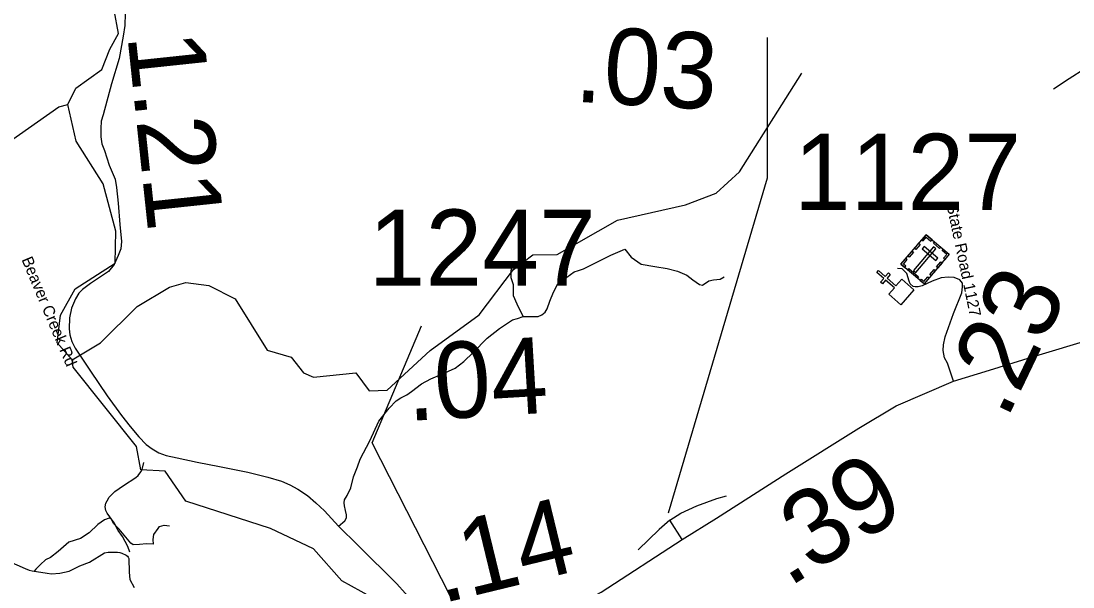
# Model space of a CAD drawing. Extents: x 1248224 to 1454986, y 825081 to 985870.
# Drawn here: x 1305942 to 1312834, y 836215 to 839927 of the extents above; entities that cross this region are included whole.
import ezdxf

# ---------------------------------------------------------------- set-up
doc = ezdxf.new("R2010")
doc.units = 0
for name, color, linetype in [('Exist Boundary Political CountyLine', 7, 'Continuous'), ('Exist Cultural Cemetery CELL', 7, 'Continuous'), ('Exist Cultural Church CELL', 7, 'Continuous'), ('Exist Hydrographic Creek Single Shore', 7, 'Continuous'), ('Exist Hydrographic Misc Water Feature', 7, 'Continuous'), ('Exist Road Non-System Type 51', 7, 'Continuous'), ('Exist Road Primary NC Attributed', 7, 'Continuous'), ('Exist Road Primary NC Mileage Hundredths English Label', 7, 'Continuous'), ('Exist Road Secondary Mileage Hundredths English Label', 7, 'Continuous'), ('Exist Road Secondary Type 51 Attributed', 7, 'Continuous'), ('Exist Road Secondary Type 51 Label', 7, 'Continuous'), ('Exist Road Secondary Type 51 Number Label', 7, 'Continuous')]:
    doc.layers.add(name, color=color, linetype=linetype)

msp = doc.modelspace()

# ---------------------------------------------------------------- linework, layer by layer
at = {"layer": 'Exist Boundary Political CountyLine'}
msp.add_lwpolyline([(1305860.9, 836384.6), (1305969, 836335.3), (1305995, 836325.6), (1306015, 836321.1), (1306113.8, 836304.2), (1306142, 836301.4), (1306195.6, 836304.2), (1306257.7, 836318.3), (1306328.3, 836352.2), (1306390.4, 836377.6), (1306490, 836437.6), (1306513, 836441.9), (1306552, 836443.9), (1306574, 836443.6), (1306589, 836441.2), (1306603, 836436.6), (1306632, 836423.1), (1306640, 836416.4), (1306645, 836409.6), (1306649, 836402.4), (1306650.2, 836312.7), (1306655.8, 836264.6), (1306684, 836211)], dxfattribs=at)
at = {"layer": 'Exist Cultural Cemetery CELL'}
for points in [[(1311871.3, 838525.2), (1312023.2, 838396.6), (1311858.8, 838202.2), (1311706.8, 838330.8)], [(1311843.3, 838492.1), (1311851.9, 838484.8), (1311872.7, 838509.4), (1311903.7, 838483.2), (1311910.9, 838491.7), (1311871.3, 838525.2)], [(1311935.6, 838432.4), (1311921.3, 838444.5), (1311790.3, 838289.7), (1311804.6, 838277.6)], [(1311795.4, 838435.5), (1311823.3, 838468.6), (1311832, 838461.3), (1311804.1, 838428.2)], [(1311858.5, 838446.9), (1311846.4, 838432.6), (1311936.3, 838356.6), (1311948.3, 838370.8)], [(1311927.8, 838477.3), (1311967.4, 838443.9), (1311960, 838435.2), (1311920.4, 838468.6)], [(1311732.1, 838309.5), (1311739.5, 838318.3), (1311722.7, 838332.5), (1311748.8, 838363.3), (1311740.3, 838370.5), (1311706.8, 838330.9)], [(1311751.9, 838384.2), (1311779.9, 838417.3), (1311788.6, 838410), (1311760.6, 838376.9)], [(1311995.3, 838363.5), (1311986.6, 838370.8), (1312007.4, 838395.4), (1311976.4, 838421.6), (1311983.6, 838430.1), (1312023.3, 838396.5)], [(1311758.1, 838302.5), (1311822.8, 838247.7), (1311815.5, 838239), (1311750.7, 838293.8)], [(1311896.8, 838264.7), (1311924.7, 838297.8), (1311933.4, 838290.4), (1311905.5, 838257.4)], [(1311939.4, 838315), (1311967.3, 838348.1), (1311976, 838340.8), (1311948.1, 838307.7)], [(1311833.5, 838223.6), (1311840.9, 838232.4), (1311857.7, 838218.2), (1311883.8, 838249), (1311892.3, 838241.8), (1311858.8, 838202.2)]]:
    msp.add_lwpolyline(points, close=True, dxfattribs=at)
at = {"layer": 'Exist Cultural Church CELL'}
msp.add_lwpolyline([(1311626.6, 838134.4), (1311663.7, 838177.6), (1311606.1, 838227.4), (1311585.1, 838203.1), (1311573, 838213.6), (1311594, 838237.8), (1311548.4, 838277.1), (1311558.9, 838289.2), (1311604.4, 838249.9), (1311625.4, 838274.2), (1311637.4, 838263.7), (1311616.5, 838239.5), (1311674.2, 838189.7), (1311711.9, 838233.3), (1311792.5, 838163.7), (1311707.1, 838064.9)], close=True, dxfattribs=at)
at = {"layer": 'Exist Hydrographic Creek Single Shore'}
for points in [[(1306249.8, 839379.5), (1306301.9, 839486.8), (1306471.9, 839608.2), (1306524.9, 839741.6), (1306581.4, 839845.1), (1306553.3, 839997.6), (1306501.2, 840150.2), (1306344.7, 840330.9), (1306164.2, 840571.8), (1306086.1, 840728.5)], [(1306276.9, 837704.8), (1306179.9, 837815), (1306200.9, 837998.4), (1306296.9, 838170.5), (1306559, 838339.2), (1306563.9, 838549.2), (1306479.9, 838859.5), (1306302.9, 839138.8), (1306249.8, 839379.5)], [(1306727.9, 836983.4), (1306698, 837135), (1306284.9, 837655.4), (1306276.9, 837704.8)], [(1309422, 834887.4), (1309153, 835162), (1309106, 835277.9), (1309097, 835586.6), (1308991, 835690.5), (1308892.1, 835720.9), (1308793.9, 835722.2), (1308662.8, 835768.7), (1308582.3, 835811), (1308563.2, 835884.8), (1308503.1, 835969.5), (1308234, 836148.9), (1308045, 836254.4), (1307858, 836465), (1307576.9, 836598.7), (1307023, 836777.2), (1306885.9, 836973.6), (1306727.9, 836983.4)]]:
    msp.add_lwpolyline(points, dxfattribs=at)
at = {"layer": 'Exist Hydrographic Misc Water Feature'}
for points in [[(1306276.9, 837704.8), (1306462.9, 837815.9), (1306702.9, 838054), (1306913.9, 838181.1), (1307022.9, 838211.8), (1307172.9, 838192.4), (1307346, 838103.5), (1307554.9, 837767.8), (1307712, 837721.9), (1307793, 837618.5), (1307859, 837591), (1308135, 837618.2), (1308224, 837501.6), (1308341, 837505.8), (1308622, 837766), (1308943.9, 837999.2), (1309167.9, 838296.7), (1309295, 838392.6), (1309454, 838396), (1309851, 838621.1), (1310295, 838720.5), (1310497, 838798.5), (1310650, 838936.7), (1311058, 839585)], [(1303218.9, 838286.1), (1303298.8, 838358.7), (1303350.8, 838456.2), (1303444.8, 838513.4), (1303975.9, 838417.4), (1304430.9, 838273.7), (1304645.9, 838167.6), (1304804.8, 838213.6), (1305118.9, 838430.5), (1305481.9, 838630.1), (1305592.9, 838746), (1305851.9, 839124.8), (1306190.9, 839364.2), (1306249.8, 839379.5)], [(1306654.6, 836442.1), (1306641, 836480.4), (1306606.4, 836545.2), (1306579.4, 836585.8), (1306552.5, 836634.4), (1306506, 836699.5), (1306498.3, 836715.7), (1306492.8, 836739.8), (1306497.3, 836763.7), (1306505.8, 836779.5), (1306520.3, 836803.1), (1306540.8, 836824.7), (1306557.1, 836840.3), (1306614, 836881), (1306695.2, 836933), (1306709.6, 836946.7), (1306728.1, 836970.3), (1306736.4, 836986.1), (1306746.6, 837031.7)]]:
    msp.add_lwpolyline(points, dxfattribs=at)
at = {"layer": 'Exist Road Non-System Type 51'}
for points in [[(1314708.1, 840617.8), (1314593.5, 840578.5), (1314455.3, 840527.8), (1314229.4, 840428), (1314136.6, 840383.9), (1313973.1, 840285.7), (1313833.2, 840207.2), (1313628.4, 840081.2), (1313503.7, 839983.1), (1313325.8, 839831), (1313226.3, 839759), (1313145.4, 839713.2), (1313044.3, 839664.1), (1312963.4, 839636.3), (1312912.8, 839613.4), (1312810, 839546.4), (1312706.3, 839479.3)], [(1309231.1, 837989.1), (1309294.4, 837987.5), (1309329.8, 837989.1), (1309355, 837999), (1309375.3, 838017), (1309388.8, 838038.2), (1309407.3, 838088.9), (1309430.9, 838147.8), (1309459.6, 838203.4), (1309494.1, 838229.6), (1309566.6, 838281.9), (1309595.3, 838290.1), (1309627.3, 838301.6), (1309806, 838391.5), (1309897.9, 838429.2), (1309940, 838378.4), (1310004.1, 838332.6), (1310095.1, 838316.3), (1310176, 838303.2), (1310243.4, 838286.8), (1310304.1, 838260.7), (1310343.7, 838229.6), (1310387.6, 838198.5), (1310406.1, 838193.6)], [(1309231.1, 837989.1), (1309193.2, 838069.3), (1309169.6, 838123.3), (1309169.6, 838152.7), (1309167.9, 838196.9), (1309154.4, 838242.7), (1309154.4, 838281.9), (1309157.8, 838331)], [(1310406.1, 838193.6), (1310449.1, 838223.1), (1310479.4, 838229.6), (1310523.3, 838234.5), (1310548.5, 838249.2)], [(1308022.5, 836613.5), (1308064.6, 836647.8), (1308074.7, 836669.1), (1308074.7, 836687.1), (1308068, 836716.5), (1308061.2, 836747.6), (1308059.6, 836767.3), (1308061.2, 836786.9), (1308078.1, 836814.7), (1308103.4, 836863.8), (1308120.2, 836937.4), (1308146.4, 837002.8), (1308163.2, 837053.5), (1308227.3, 837172.9), (1308286.3, 837302.1), (1308354.6, 837387.2), (1308400.1, 837436.3), (1308430.4, 837454.3), (1308470.9, 837473.9), (1308501.2, 837496.8), (1308565.3, 837545.9), (1308627.6, 837580.2), (1308700.1, 837609.7), (1308786.1, 837650.5), (1308843.4, 837693.1), (1308904.1, 837752), (1308996.8, 837846.8), (1309077.7, 837909), (1309162, 837966.2), (1309194.1, 837976.1), (1309231.1, 837989.1)], [(1310193.7, 836653), (1310265.1, 836699.7), (1310370.6, 836747.4), (1310499.9, 836795.1), (1310564.5, 836812.1)], [(1306809.5, 836494.3), (1306763.4, 836497.8), (1306719.1, 836492.5), (1306676.6, 836490.7), (1306662.4, 836501.4), (1306586.2, 836593.6), (1306548.9, 836630.8), (1306533, 836661), (1306518.8, 836666.3), (1306488.7, 836655.7), (1306444.4, 836623.8), (1306389.4, 836570.5), (1306330.9, 836533.3), (1306254.7, 836508.4), (1306185.5, 836446.4), (1306135.9, 836407.3), (1306102.2, 836393.1), (1306070.3, 836361.2), (1306038.4, 836331.1), (1306029.2, 836318.7)], [(1310193.7, 836653), (1310122.2, 836590.8), (1309986.1, 836457.9)], [(1306809.5, 836494.3), (1306807.7, 836526.2), (1306811.3, 836558.1), (1306839.7, 836598.9), (1306850.3, 836611.3), (1306880.4, 836620.2), (1306914.1, 836614.9)]]:
    msp.add_lwpolyline(points, dxfattribs=at)
at = {"layer": 'Exist Road Primary NC Attributed'}
for points in [[(1312052.3, 837564.1), (1312287.8, 837636.8), (1312568.4, 837723.3), (1312968.8, 837845), (1313361.3, 837968.8), (1313528.1, 838019.9), (1313665.5, 838076.8), (1313763.6, 838125.9), (1313871.5, 838194.7), (1313969.6, 838271.3), (1314071.7, 838373.4), (1314220.8, 838518.8)], [(1310274.3, 836525.1), (1310498, 836666.5), (1310953.3, 836957.2), (1311432.2, 837255.8), (1311675.5, 837403.1), (1312052.3, 837564.1)], [(1309362.8, 836002.4), (1309458.3, 836038.5), (1309579, 836092.6), (1309742.9, 836181), (1310274.3, 836525.1)]]:
    msp.add_lwpolyline(points, dxfattribs=at)
at = {"layer": 'Exist Road Secondary Type 51 Attributed'}
msp.add_line((1310274.3, 836525.1), (1310193.7, 836653), dxfattribs=at)
for points in [[(1306625, 839974.9), (1306623.3, 839898), (1306611.5, 839827.7), (1306584.5, 839680.5), (1306534.8, 839513.6), (1306480.9, 839310.8), (1306466.5, 839269.9), (1306464.8, 839220.8), (1306464.8, 839166.9), (1306471.6, 839121.1), (1306488.4, 839076.9), (1306520.5, 838982), (1306558.4, 838890.4), (1306566.8, 838834.8), (1306579.5, 838731.8), (1306589.6, 838591.1), (1306601.4, 838479.9), (1306596.3, 838432.4), (1306579.5, 838388.3), (1306551.7, 838329.4), (1306516.3, 838283.6), (1306457.3, 838244.3), (1306398.3, 838205.1), (1306344.3, 838165.8), (1306320.7, 838141.3), (1306298.8, 838103.6), (1306273.5, 838043.1), (1306260, 837979.3), (1306257.5, 837907.4), (1306262.6, 837868.1), (1306274.4, 837825.6), (1306298, 837781.4), (1306397.4, 837630.9), (1306507, 837467.3), (1306599.7, 837339.8), (1306657, 837266.1), (1306714.3, 837199.1), (1306761.5, 837150), (1306802, 837120.6), (1306844.1, 837094.4), (1306893, 837076.4), (1306965.5, 837061.7), (1307095.3, 837033.9), (1307242, 837004.4), (1307427.4, 836966.8), (1307558.9, 836935.7), (1307648.2, 836909.6), (1307703.9, 836885), (1307756.1, 836855.6), (1307818.5, 836814.7), (1307874.1, 836767.2), (1307929.7, 836713.3), (1308022.5, 836613.5), (1308150.6, 836485.9), (1308403.3, 836235.4), (1308512.9, 836113.7)], [(1312052.3, 837564.1), (1312013.1, 837682), (1311991.5, 837717.4), (1311983.6, 837764.5), (1311985.6, 837801.8), (1311997.4, 837854.9), (1312052.3, 838008.1), (1312105.3, 838144.5), (1312110.4, 838183.8), (1312110.4, 838206.7), (1312093.5, 838228), (1312056.4, 838244.3), (1312016, 838247.6), (1311970.5, 838242.7), (1311911.5, 838221.4), (1311845.7, 838188.7), (1311820.4, 838182.2), (1311800.2, 838182.2), (1311786.7, 838185.4), (1311768.2, 838203.4), (1311761.9, 838221), (1311745, 838271.6), (1311715.1, 838300.8), (1311685.2, 838303.8)]]:
    msp.add_lwpolyline(points, dxfattribs=at)
at = {"layer": 'Exist Road Secondary Type 51 Number Label'}
for points in [[(1310184.4, 836700.6), (1310831.7, 838898.1), (1310831.7, 839817.9)], [(1308753.5, 836155.5), (1308242.5, 837160.5), (1308566.1, 837927.1)]]:
    msp.add_lwpolyline(points, dxfattribs=at)

# ---------------------------------------------------------------- texts
at = {"layer": 'Exist Road Primary NC Mileage Hundredths English Label'}
for s, rotation, p in [('.39', 31.94452, (1310969.2, 836208.2)), ('.14', 13.64846, (1308698.2, 836105.5))]:
    msp.add_text(s, height=500, rotation=rotation, dxfattribs=at).set_placement(p)
at = {"layer": 'Exist Road Secondary Mileage Hundredths English Label'}
for s, rotation, p in [('.03', 356.69665, (1309563.3, 839398)), ('1.21', 276.05587, (1306638.6, 839831.3)), ('.23', 64.42981, (1312398.9, 837305.3)), ('.04', 3.36977, (1308476.9, 837303.1))]:
    msp.add_text(s, height=500, rotation=rotation, dxfattribs=at).set_placement(p)
at = {"layer": 'Exist Road Secondary Type 51 Label'}
for s, rotation, p in [('State Road 1127', 281.82852, (1312005.9, 838718.5)), ('Beaver Creek Rd', 292.74056, (1305944.3, 838362.5))]:
    msp.add_text(s, height=75, rotation=rotation, dxfattribs=at).set_placement(p)
at = {"layer": 'Exist Road Secondary Type 51 Number Label'}
for s, p in [('1127', (1311006, 838687.2)), ('1247', (1308219.9, 838190))]:
    msp.add_text(s, height=500, dxfattribs=at).set_placement(p)

doc.saveas('drawing.dxf')
